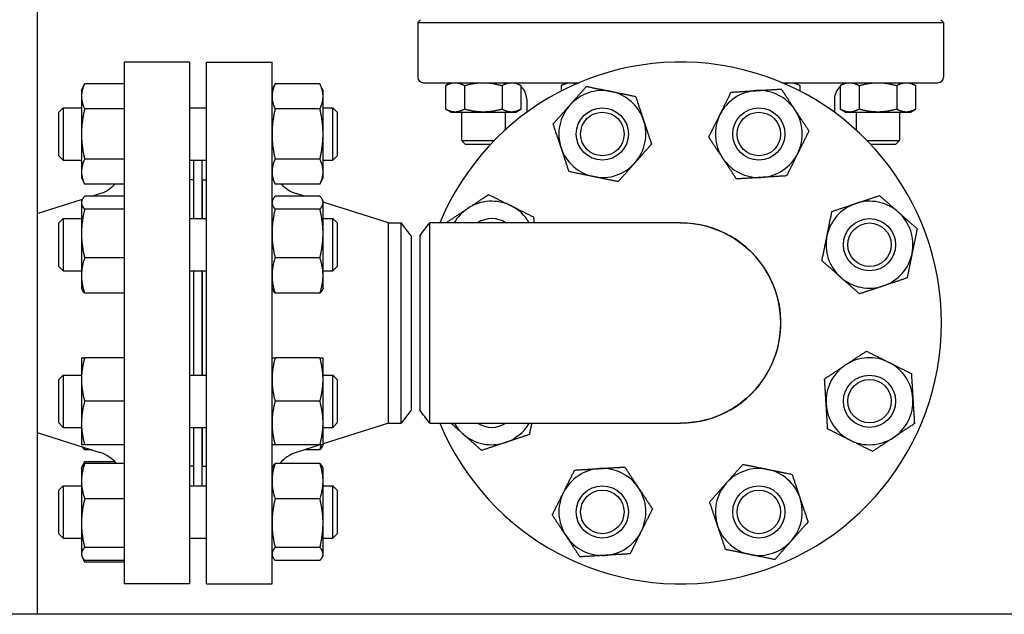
# Model space of a CAD drawing. Header units: inches. Extents: x 18 to 846, y -67 to 561.
# Tile 522 of 656: x 554.3 to 568.46, y 212.54 to 221.09. Entities that reach past the tile are written whole.
import ezdxf

# ---------------------------------------------------------------- set-up
doc = ezdxf.new("R2010")
doc.units = ezdxf.units.IN
doc.header["$LTSCALE"] = 24
doc.header["$MEASUREMENT"] = 0
doc.layers.add('Visible (ANSI)', color=7, linetype='Continuous', lineweight=30)

msp = doc.modelspace()

# ---------------------------------------------------------------- linework, layer by layer
at = {"layer": 'Visible (ANSI)'}
for p, q in [((554.55343, 228.29286), (554.55343, 212.54286)), ((560.06277, 221.08999), (560.0234, 221.05062)), ((560.0234, 221.05062), (567.58246, 221.05062)), ((560.0234, 221.05062), (560.0234, 220.26321)), ((567.54309, 221.08999), (567.58246, 221.05062)), ((567.58246, 221.05062), (567.58246, 220.26321)), ((555.80343, 220.48036), (555.80343, 212.98036)), ((556.74343, 220.48036), (555.80343, 220.48036)), ((556.74343, 220.48036), (556.74343, 212.98036)), ((556.98793, 212.98036), (556.98793, 220.48036)), ((556.98793, 220.48036), (557.92793, 220.48036)), ((557.92793, 212.98036), (557.92793, 220.48036)), ((555.18893, 220.07157), (555.23402, 220.16826)), ((555.80343, 220.16826), (555.23402, 220.16826)), ((557.92793, 220.07157), (557.97302, 220.16826)), ((558.61684, 220.16826), (557.97302, 220.16826)), ((558.66193, 220.07157), (558.61684, 220.16826)), ((560.10214, 220.18447), (562.34292, 220.18447)), ((560.49707, 220.18447), (560.42455, 220.14261)), ((560.42455, 220.14261), (560.42455, 219.80446)), ((560.69519, 220.14261), (560.69519, 219.80446)), ((561.23645, 220.14261), (561.23645, 219.80446)), ((561.43457, 220.18447), (561.50708, 220.14261)), ((561.50708, 220.14261), (561.50708, 219.80446)), ((562.15901, 220.18447), (562.08649, 220.14261)), ((562.08649, 220.14261), (562.08649, 220.06448)), ((565.26294, 220.18447), (567.50372, 220.18447)), ((565.44685, 220.18447), (565.51936, 220.14261)), ((565.51936, 220.14261), (565.51936, 220.06448)), ((566.17129, 220.18447), (566.09877, 220.14261)), ((566.09877, 220.14261), (566.09877, 219.80446)), ((566.36941, 220.14261), (566.36941, 219.80446)), ((566.91067, 220.14261), (566.91067, 219.80446)), ((567.10879, 220.18447), (567.18131, 220.14261)), ((567.18131, 220.14261), (567.18131, 219.80446)), ((555.18893, 220.07157), (555.18893, 219.98784)), ((558.66193, 219.98784), (558.66193, 220.07157)), ((555.18893, 219.98784), (555.18893, 219.44657)), ((558.66193, 219.44657), (558.66193, 219.98784)), ((561.59033, 219.94825), (561.59033, 219.75805)), ((566.01553, 219.94825), (566.01553, 219.75805)), ((554.86293, 219.75907), (554.92543, 219.82157)), ((554.86293, 219.13407), (554.86293, 219.75907)), ((554.92543, 219.82157), (554.92543, 219.07157)), ((554.92543, 219.82157), (555.18893, 219.82157)), ((555.80343, 219.80741), (555.23402, 219.80741)), ((556.74343, 219.82157), (556.98793, 219.82157)), ((558.61684, 219.80741), (557.97302, 219.80741)), ((558.66193, 219.82157), (558.80043, 219.82157)), ((558.80043, 219.07157), (558.80043, 219.82157)), ((558.86293, 219.75907), (558.80043, 219.82157)), ((558.86293, 219.75907), (558.86293, 219.13407)), ((560.49707, 219.76259), (560.42455, 219.80446)), ((560.49707, 219.76259), (560.55987, 219.76259)), ((560.55987, 219.76259), (560.96582, 219.76259)), ((560.65332, 219.76259), (560.65332, 219.35259)), ((560.96582, 219.76259), (561.37177, 219.76259)), ((561.27832, 219.76259), (561.27832, 219.50324)), ((561.37177, 219.76259), (561.43457, 219.76259)), ((561.43457, 219.76259), (561.50708, 219.80446)), ((566.17129, 219.76259), (566.09877, 219.80446)), ((566.17129, 219.76259), (566.23409, 219.76259)), ((566.23409, 219.76259), (566.64004, 219.76259)), ((566.32754, 219.76259), (566.32754, 219.50324)), ((566.64004, 219.76259), (567.04599, 219.76259)), ((566.95254, 219.76259), (566.95254, 219.35259)), ((567.04599, 219.76259), (567.10879, 219.76259)), ((567.10879, 219.76259), (567.18131, 219.80446)), ((555.18893, 219.44657), (555.18893, 218.9053)), ((558.66193, 218.9053), (558.66193, 219.44657)), ((560.65332, 219.35259), (561.12218, 219.35259)), ((560.70742, 219.29849), (560.65332, 219.35259)), ((560.70742, 219.29849), (561.0703, 219.29849)), ((566.48368, 219.35259), (566.95254, 219.35259)), ((566.53555, 219.29849), (566.89844, 219.29849)), ((566.89844, 219.29849), (566.95254, 219.35259)), ((554.86293, 219.13407), (554.92543, 219.07157)), ((554.92543, 219.07157), (555.18893, 219.07157)), ((555.80343, 219.08573), (555.23402, 219.08573)), ((556.74343, 219.07157), (556.98793, 219.07157)), ((556.80293, 218.23045), (556.80293, 219.07157)), ((556.92293, 218.23045), (556.92293, 219.07157)), ((558.61684, 219.08573), (557.97302, 219.08573)), ((558.66193, 219.07157), (558.80043, 219.07157)), ((558.86293, 219.13407), (558.80043, 219.07157)), ((555.18893, 218.9053), (555.18893, 218.82157)), ((558.66193, 218.82157), (558.66193, 218.9053)), ((555.18893, 218.82157), (555.23402, 218.72488)), ((556.80293, 218.79036), (556.74343, 218.79036)), ((556.92793, 218.23045), (556.92793, 218.79036)), ((556.92793, 218.79036), (556.98793, 218.79036)), ((557.92793, 218.82157), (557.97302, 218.72488)), ((558.66193, 218.82157), (558.61684, 218.72488)), ((555.80129, 218.72488), (555.23402, 218.72488)), ((555.33675, 218.55255), (555.4544, 218.58982)), ((556.92293, 218.67036), (556.92793, 218.67036)), ((558.61684, 218.72488), (557.97302, 218.72488)), ((558.39461, 218.55255), (558.27695, 218.58982)), ((554.55343, 218.30445), (555.20311, 218.51022)), ((555.18893, 218.48045), (555.19921, 218.5025)), ((555.18893, 218.48045), (555.18893, 218.45916)), ((555.18893, 218.45916), (555.18893, 218.01722)), ((555.80343, 218.55255), (555.23402, 218.55255)), ((557.92793, 218.48045), (557.93821, 218.5025)), ((558.61684, 218.55255), (557.97302, 218.55255)), ((558.66193, 218.48045), (558.65165, 218.5025)), ((558.66193, 218.45916), (558.66193, 218.48045)), ((559.60126, 218.17036), (558.66193, 218.46788)), ((558.66193, 218.01722), (558.66193, 218.45916)), ((555.80343, 218.36576), (555.23402, 218.36576)), ((558.61684, 218.36576), (557.97302, 218.36576)), ((554.86293, 218.16795), (554.92543, 218.23045)), ((554.86293, 217.54295), (554.86293, 218.16795)), ((554.92543, 218.23045), (554.92543, 217.48045)), ((554.92543, 218.23045), (555.18893, 218.23045)), ((556.74343, 218.23045), (556.98793, 218.23045)), ((558.66193, 218.23045), (558.80043, 218.23045)), ((558.80043, 217.48045), (558.80043, 218.23045)), ((558.86293, 218.16795), (558.80043, 218.23045)), ((558.86293, 218.16795), (558.86293, 217.54295)), ((559.60126, 215.29036), (559.60126, 218.17036)), ((559.60126, 218.17036), (559.78406, 218.17036)), ((559.78406, 215.29036), (559.78406, 218.17036)), ((559.92793, 217.98286), (559.78406, 218.17036)), ((563.80022, 218.17036), (560.19532, 218.17036)), ((555.18893, 218.01722), (555.18893, 217.41351)), ((558.66193, 217.41351), (558.66193, 218.01722)), ((559.92793, 217.98286), (559.92793, 215.47786)), ((560.05293, 217.98285), (560.05293, 215.4779)), ((555.80343, 217.66867), (555.23402, 217.66867)), ((558.61684, 217.66867), (557.97302, 217.66867)), ((554.86293, 217.54295), (554.92543, 217.48045)), ((554.92543, 217.48045), (555.18893, 217.48045)), ((556.74343, 217.48045), (556.98793, 217.48045)), ((556.80293, 215.98028), (556.80293, 217.48045)), ((556.92293, 215.98028), (556.92293, 217.48045)), ((556.92793, 215.98028), (556.92793, 217.48045)), ((558.66193, 217.48045), (558.80043, 217.48045)), ((558.86293, 217.54295), (558.80043, 217.48045)), ((555.18893, 217.41351), (555.18893, 217.23045)), ((558.66193, 217.23045), (558.66193, 217.41351)), ((555.18893, 217.23045), (555.19921, 217.20841)), ((557.92793, 217.23045), (557.93821, 217.20841)), ((558.66193, 217.23045), (558.65165, 217.20841)), ((555.80343, 217.15836), (555.23402, 217.15836)), ((558.61684, 217.15836), (557.97302, 217.15836)), ((555.18893, 216.23028), (555.18893, 215.91778)), ((555.80343, 216.23028), (555.23402, 216.23028)), ((558.61684, 216.23028), (557.97302, 216.23028)), ((558.66193, 215.91778), (558.66193, 216.23028)), ((554.86293, 215.91778), (554.92543, 215.98028)), ((554.86293, 215.29278), (554.86293, 215.91778)), ((554.92543, 215.98028), (554.92543, 215.23028)), ((554.92543, 215.98028), (555.18893, 215.98028)), ((555.18893, 215.91778), (555.18893, 215.29278)), ((556.74343, 215.98028), (556.98793, 215.98028)), ((558.66193, 215.98028), (558.80043, 215.98028)), ((558.66193, 215.29278), (558.66193, 215.91778)), ((558.80043, 215.23028), (558.80043, 215.98028)), ((558.86293, 215.91778), (558.80043, 215.98028)), ((558.86293, 215.91778), (558.86293, 215.29278)), ((555.80343, 215.60528), (555.23402, 215.60528)), ((558.61684, 215.60528), (557.97302, 215.60528)), ((559.92793, 215.47786), (559.78406, 215.29036)), ((554.86293, 215.29278), (554.92543, 215.23028)), ((554.92543, 215.23028), (555.18893, 215.23028)), ((555.18893, 215.29278), (555.18893, 214.98028)), ((556.74343, 215.23028), (556.98793, 215.23028)), ((556.80293, 214.38916), (556.80293, 215.23028)), ((556.92293, 214.38916), (556.92293, 215.23028)), ((556.92793, 214.67036), (556.92793, 215.23028)), ((558.66193, 214.98028), (558.66193, 215.29278)), ((559.60126, 215.29036), (558.66193, 214.99285)), ((558.66193, 215.23028), (558.80043, 215.23028)), ((558.86293, 215.29278), (558.80043, 215.23028)), ((559.60126, 215.29036), (559.78406, 215.29036)), ((560.19532, 215.29036), (563.80022, 215.29036)), ((554.55343, 215.15628), (555.4544, 214.87091)), ((555.80343, 214.98028), (555.23402, 214.98028)), ((555.33675, 214.90818), (555.23402, 214.90818)), ((558.61684, 214.98028), (557.97302, 214.98028)), ((558.62224, 214.98028), (558.27695, 214.87091)), ((558.61684, 214.90818), (558.39461, 214.90818)), ((558.66193, 214.98028), (558.65165, 214.95823)), ((556.92293, 214.79036), (556.92793, 214.79036)), ((555.18893, 214.63916), (555.19921, 214.66121)), ((555.18893, 214.63916), (555.18893, 214.4561)), ((555.19921, 214.66121), (555.23402, 214.73585)), ((555.66855, 214.73585), (555.23402, 214.73585)), ((555.80343, 214.71126), (555.23402, 214.71126)), ((556.80293, 214.67036), (556.74343, 214.67036)), ((556.92793, 214.67036), (556.98793, 214.67036)), ((557.92793, 214.63916), (557.93821, 214.66121)), ((558.61684, 214.71126), (557.97302, 214.71126)), ((558.66193, 214.63916), (558.65165, 214.66121)), ((558.66193, 214.4561), (558.66193, 214.63916)), ((554.86293, 214.32666), (554.92543, 214.38916)), ((554.92543, 214.38916), (554.92543, 213.63916)), ((554.92543, 214.38916), (555.18893, 214.38916)), ((555.18893, 214.4561), (555.18893, 213.8524)), ((556.74343, 214.38916), (556.98793, 214.38916)), ((558.66193, 213.8524), (558.66193, 214.4561)), ((558.66193, 214.38916), (558.80043, 214.38916)), ((558.80043, 213.63916), (558.80043, 214.38916)), ((558.86293, 214.32666), (558.80043, 214.38916)), ((554.86293, 213.70166), (554.86293, 214.32666)), ((555.80343, 214.20095), (555.23402, 214.20095)), ((558.61684, 214.20095), (557.97302, 214.20095)), ((558.86293, 214.32666), (558.86293, 213.70166)), ((555.18893, 213.8524), (555.18893, 213.41046)), ((558.66193, 213.41046), (558.66193, 213.8524)), ((554.86293, 213.70166), (554.92543, 213.63916)), ((554.92543, 213.63916), (555.18893, 213.63916)), ((556.74343, 213.63916), (556.98793, 213.63916)), ((558.66193, 213.63916), (558.80043, 213.63916)), ((558.86293, 213.70166), (558.80043, 213.63916)), ((555.80343, 213.50385), (555.23402, 213.50385)), ((558.61684, 213.50385), (557.97302, 213.50385)), ((555.18893, 213.41046), (555.18893, 213.38916)), ((555.18893, 213.38916), (555.19921, 213.36711)), ((555.19921, 213.36711), (555.23402, 213.29247)), ((557.92793, 213.38916), (557.93821, 213.36711)), ((558.66193, 213.38916), (558.65165, 213.36711)), ((558.66193, 213.38916), (558.66193, 213.41046)), ((555.80343, 213.31706), (555.23402, 213.31706)), ((555.80343, 213.29247), (555.23402, 213.29247)), ((558.61684, 213.31706), (557.97302, 213.31706)), ((556.74343, 212.98036), (555.80343, 212.98036)), ((556.98793, 212.98036), (557.92793, 212.98036)), ((582.75843, 212.54286), (546.25843, 212.54286))]:
    msp.add_line(p, q, dxfattribs=at)
for centre, radius in [((562.67784, 219.44657), 0.37513), ((562.67784, 219.44657), 0.375), ((562.67784, 219.44657), 0.3125), ((564.92802, 219.44657), 0.37513), ((564.92802, 219.44657), 0.375), ((564.92802, 219.44657), 0.3125), ((566.51913, 217.85545), 0.37513), ((566.51913, 217.85545), 0.375), ((566.51913, 217.85545), 0.3125), ((566.51913, 215.60528), 0.37513), ((566.51913, 215.60528), 0.375), ((566.51913, 215.60528), 0.3125), ((562.67784, 214.01416), 0.37513), ((562.67784, 214.01416), 0.375), ((564.92802, 214.01416), 0.37513), ((564.92802, 214.01416), 0.375), ((562.67784, 214.01416), 0.3125), ((564.92802, 214.01416), 0.3125)]:
    msp.add_circle(centre, radius, dxfattribs=at)
for centre, radius, start, end in [((563.80293, 216.73036), 3.75, 202.581673, 157.418327), ((560.10214, 220.26321), 0.07874, 180, 270), ((567.50372, 220.26321), 0.07874, 270, 0), ((561.35411, 219.94825), 0.23622, 0, 49.639734), ((562.67784, 219.44657), 0.625, 78.497711, 138.497711), ((562.67784, 219.44657), 0.625, 18.497711, 78.497711), ((564.92802, 219.44657), 0.625, 93.497711, 153.497711), ((564.92802, 219.44657), 0.625, 33.497711, 93.497711), ((566.25175, 219.94825), 0.23622, 130.360266, 180), ((562.67784, 219.44657), 0.625, 138.497711, 198.497711), ((564.92802, 219.44657), 0.625, 153.497711, 213.497711), ((564.92802, 219.44657), 0.625, 333.497711, 33.497711), ((562.67784, 219.44657), 0.625, 318.497711, 18.497711), ((562.67784, 219.44657), 0.625, 198.497711, 258.497711), ((564.92802, 219.44657), 0.625, 273.497711, 333.497711), ((562.67784, 219.44657), 0.625, 258.497711, 318.497711), ((564.92802, 219.44657), 0.625, 213.497711, 273.497711), ((555.30343, 219.06648), 0.5, 287.574716, 316.906395), ((558.42793, 219.06648), 0.5, 223.093605, 252.425284), ((561.08672, 217.85545), 0.625, 63.497711, 123.497711), ((566.51913, 217.85545), 0.625, 108.497711, 168.497711), ((566.51913, 217.85545), 0.625, 48.497711, 108.497711), ((561.08672, 217.85545), 0.625, 123.497711, 149.744484), ((561.08672, 217.85545), 0.625, 30.255516, 63.497711), ((566.51913, 217.85545), 0.625, 348.497711, 48.497711), ((561.08672, 217.85545), 0.37513, 57.085092, 122.914908), ((561.08672, 217.85545), 0.375, 57.114984, 122.885016), ((563.80293, 216.73036), 1.44, 269.94622, 90.05378), ((566.51913, 217.85545), 0.625, 168.497711, 228.497711), ((566.51913, 217.85545), 0.625, 288.497711, 348.497711), ((566.51913, 217.85545), 0.625, 228.497711, 288.497711), ((566.51913, 215.60528), 0.625, 63.497711, 123.497711), ((566.51913, 215.60528), 0.625, 123.497711, 183.497711), ((566.51913, 215.60528), 0.625, 3.497711, 63.497711), ((566.51913, 215.60528), 0.625, 303.497711, 3.497711), ((566.51913, 215.60528), 0.625, 183.497711, 243.497711), ((561.08672, 215.60528), 0.625, 210.255516, 228.497711), ((561.08672, 215.60528), 0.37513, 237.085092, 302.914908), ((561.08672, 215.60528), 0.375, 237.114984, 302.885016), ((561.08672, 215.60528), 0.625, 288.497711, 329.744484), ((561.08672, 215.60528), 0.625, 228.497711, 288.497711), ((566.51913, 215.60528), 0.625, 243.497711, 303.497711), ((555.30343, 214.39425), 0.5, 39.346629, 72.425284), ((558.42793, 214.39425), 0.5, 107.574716, 140.653371), ((562.67784, 214.01416), 0.625, 93.497711, 153.497711), ((562.67784, 214.01416), 0.625, 33.497711, 93.497711), ((564.92802, 214.01416), 0.625, 78.497711, 138.497711), ((564.92802, 214.01416), 0.625, 18.497711, 78.497711), ((562.67784, 214.01416), 0.625, 333.497711, 33.497711), ((564.92802, 214.01416), 0.625, 138.497711, 198.497711), ((562.67784, 214.01416), 0.625, 153.497711, 213.497711), ((564.92802, 214.01416), 0.625, 318.497711, 18.497711), ((564.92802, 214.01416), 0.625, 198.497711, 258.497711), ((562.67784, 214.01416), 0.625, 213.497711, 273.497711), ((562.67784, 214.01416), 0.625, 273.497711, 333.497711), ((564.92802, 214.01416), 0.625, 258.497711, 318.497711)]:
    msp.add_arc(centre, radius, start, end, dxfattribs=at)
for points, weights in [([(555.23402, 220.16826), (555.18893, 220.07157), (555.18893, 219.98784)], [1, 1.0379548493, 1]), ([(557.97302, 220.16826), (557.92793, 220.07157), (557.92793, 219.98784)], [1, 1.0379548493, 1]), ([(558.66193, 219.98784), (558.66193, 220.07157), (558.61684, 220.16826)], [1, 1.0379548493, 1]), ([(560.42455, 220.14261), (560.49707, 220.18447), (560.55987, 220.18447)], [1.01001874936, 1.04314139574, 1]), ([(560.55987, 220.18447), (560.62267, 220.18447), (560.69519, 220.14261)], [1, 1.04314139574, 1.01001874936]), ([(560.69519, 220.14261), (560.84022, 220.18447), (560.96582, 220.18447)], [1.01001874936, 1.04314139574, 1]), ([(560.96582, 220.18447), (561.09142, 220.18447), (561.23645, 220.14261)], [1, 1.04314139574, 1.01001874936]), ([(561.23645, 220.14261), (561.30897, 220.18447), (561.37177, 220.18447)], [1.01001874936, 1.04314139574, 1]), ([(561.37177, 220.18447), (561.43457, 220.18447), (561.50708, 220.14261)], [1, 1.04314139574, 1.01001874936]), ([(562.08649, 220.14261), (562.15901, 220.18447), (562.22181, 220.18447)], [1.01001874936, 1.04314139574, 1]), ([(562.22181, 220.18447), (562.26202, 220.18447), (562.30467, 220.16806)], [1, 1.02720204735, 1.02408371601]), ([(565.30118, 220.16806), (565.34384, 220.18447), (565.38405, 220.18447)], [1.02408371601, 1.02720204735, 1]), ([(565.38405, 220.18447), (565.44685, 220.18447), (565.51936, 220.14261)], [1, 1.04314139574, 1.01001874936]), ([(566.09877, 220.14261), (566.17129, 220.18447), (566.23409, 220.18447)], [1.01001874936, 1.04314139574, 1]), ([(566.23409, 220.18447), (566.29689, 220.18447), (566.36941, 220.14261)], [1, 1.04314139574, 1.01001874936]), ([(566.36941, 220.14261), (566.51444, 220.18447), (566.64004, 220.18447)], [1.01001874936, 1.04314139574, 1]), ([(566.64004, 220.18447), (566.76564, 220.18447), (566.91067, 220.14261)], [1, 1.04314139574, 1.01001874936]), ([(566.91067, 220.14261), (566.98319, 220.18447), (567.04599, 220.18447)], [1.01001874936, 1.04314139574, 1]), ([(567.04599, 220.18447), (567.10879, 220.18447), (567.18131, 220.14261)], [1, 1.04314139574, 1.01001874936]), ([(562.20976, 219.86073), (562.32073, 219.98615), (562.44887, 220.13097)], [1, 1.0379548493, 1]), ([(562.44887, 220.13097), (562.63836, 220.09241), (562.80247, 220.05902)], [1, 1.0379548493, 1]), ([(562.80247, 220.05902), (562.96657, 220.02562), (563.15607, 219.98706)], [1, 1.0379548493, 1]), ([(564.3687, 219.72547), (564.44343, 219.87534), (564.52972, 220.04839)], [1, 1.0379548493, 1]), ([(564.52972, 220.04839), (564.72273, 220.06019), (564.88989, 220.07041)], [1, 1.0379548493, 1]), ([(564.88989, 220.07041), (565.05704, 220.08062), (565.25006, 220.09242)], [1, 1.0379548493, 1]), ([(565.25006, 220.09242), (565.35678, 219.93116), (565.44921, 219.79151)], [1, 1.0379548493, 1]), ([(555.18893, 219.98784), (555.18893, 219.9041), (555.23402, 219.80741)], [1, 1.0379548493, 1]), ([(557.92793, 219.98784), (557.92793, 219.9041), (557.97302, 219.80741)], [1, 1.0379548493, 1]), ([(558.61684, 219.80741), (558.66193, 219.9041), (558.66193, 219.98784)], [1, 1.0379548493, 1]), ([(561.97065, 219.59048), (562.09879, 219.7353), (562.20976, 219.86073)], [1, 1.0379548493, 1]), ([(563.15607, 219.98706), (563.21742, 219.80368), (563.27055, 219.64486)], [1, 1.0379548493, 1]), ([(555.23402, 219.80741), (555.18893, 219.61404), (555.18893, 219.44657)], [1, 1.0379548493, 1]), ([(557.97302, 219.80741), (557.92793, 219.61404), (557.92793, 219.44657)], [1, 1.0379548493, 1]), ([(558.66193, 219.44657), (558.66193, 219.61404), (558.61684, 219.80741)], [1, 1.0379548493, 1]), ([(560.55987, 219.76259), (560.49707, 219.76259), (560.42455, 219.80446)], [1, 1.04314139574, 1.01001874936]), ([(560.69519, 219.80446), (560.62267, 219.76259), (560.55987, 219.76259)], [1.01001874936, 1.04314139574, 1]), ([(560.96582, 219.76259), (560.84022, 219.76259), (560.69519, 219.80446)], [1, 1.04314139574, 1.01001874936]), ([(561.23645, 219.80446), (561.09142, 219.76259), (560.96582, 219.76259)], [1.01001874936, 1.04314139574, 1]), ([(561.37177, 219.76259), (561.30897, 219.76259), (561.23645, 219.80446)], [1, 1.04314139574, 1.01001874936]), ([(561.50708, 219.80446), (561.43457, 219.76259), (561.37177, 219.76259)], [1.01001874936, 1.04314139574, 1]), ([(564.20767, 219.40254), (564.29397, 219.5756), (564.3687, 219.72547)], [1, 1.0379548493, 1]), ([(565.44921, 219.79151), (565.54164, 219.65186), (565.64836, 219.4906)], [1, 1.0379548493, 1]), ([(566.23409, 219.76259), (566.17129, 219.76259), (566.09877, 219.80446)], [1, 1.04314139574, 1.01001874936]), ([(566.36941, 219.80446), (566.29689, 219.76259), (566.23409, 219.76259)], [1.01001874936, 1.04314139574, 1]), ([(566.64004, 219.76259), (566.51444, 219.76259), (566.36941, 219.80446)], [1, 1.04314139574, 1.01001874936]), ([(566.91067, 219.80446), (566.76564, 219.76259), (566.64004, 219.76259)], [1.01001874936, 1.04314139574, 1]), ([(567.04599, 219.76259), (566.98319, 219.76259), (566.91067, 219.80446)], [1, 1.04314139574, 1.01001874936]), ([(567.18131, 219.80446), (567.10879, 219.76259), (567.04599, 219.76259)], [1.01001874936, 1.04314139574, 1]), ([(562.08513, 219.24828), (562.032, 219.40709), (561.97065, 219.59048)], [1, 1.0379548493, 1]), ([(563.27055, 219.64486), (563.32368, 219.48605), (563.38503, 219.30266)], [1, 1.0379548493, 1]), ([(555.18893, 219.44657), (555.18893, 219.2791), (555.23402, 219.08573)], [1, 1.0379548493, 1]), ([(557.92793, 219.44657), (557.92793, 219.2791), (557.97302, 219.08573)], [1, 1.0379548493, 1]), ([(558.61684, 219.08573), (558.66193, 219.2791), (558.66193, 219.44657)], [1, 1.0379548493, 1]), ([(565.64836, 219.4906), (565.56207, 219.31754), (565.48734, 219.16767)], [1, 1.0379548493, 1]), ([(563.38503, 219.30266), (563.25689, 219.15784), (563.14592, 219.03241)], [1, 1.0379548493, 1]), ([(564.40683, 219.10163), (564.3144, 219.24128), (564.20767, 219.40254)], [1, 1.0379548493, 1]), ([(562.19961, 218.90608), (562.13826, 219.08946), (562.08513, 219.24828)], [1, 1.0379548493, 1]), ([(565.48734, 219.16767), (565.41261, 219.0178), (565.32632, 218.84475)], [1, 1.0379548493, 1]), ([(555.23402, 219.08573), (555.18893, 218.98904), (555.18893, 218.9053)], [1, 1.0379548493, 1]), ([(557.97302, 219.08573), (557.92793, 218.98904), (557.92793, 218.9053)], [1, 1.0379548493, 1]), ([(558.66193, 218.9053), (558.66193, 218.98904), (558.61684, 219.08573)], [1, 1.0379548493, 1]), ([(563.14592, 219.03241), (563.03495, 218.90699), (562.90681, 218.76217)], [1, 1.0379548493, 1]), ([(564.60598, 218.80072), (564.49925, 218.96198), (564.40683, 219.10163)], [1, 1.0379548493, 1]), ([(555.18893, 218.9053), (555.18893, 218.82157), (555.23402, 218.72488)], [1, 1.0379548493, 1]), ([(557.92793, 218.9053), (557.92793, 218.82157), (557.97302, 218.72488)], [1, 1.0379548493, 1]), ([(558.61684, 218.72488), (558.66193, 218.82157), (558.66193, 218.9053)], [1, 1.0379548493, 1]), ([(562.55321, 218.83412), (562.38911, 218.86752), (562.19961, 218.90608)], [1, 1.0379548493, 1]), ([(562.90681, 218.76217), (562.71732, 218.80073), (562.55321, 218.83412)], [1, 1.0379548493, 1]), ([(564.96615, 218.82273), (564.79899, 218.81252), (564.60598, 218.80072)], [1, 1.0379548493, 1]), ([(565.32632, 218.84475), (565.1333, 218.83295), (564.96615, 218.82273)], [1, 1.0379548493, 1]), ([(555.23402, 218.55255), (555.18893, 218.5025), (555.18893, 218.45916)], [1, 1.0379548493, 1]), ([(555.18893, 218.45916), (555.18893, 218.41581), (555.23402, 218.36576)], [1, 1.0379548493, 1]), ([(557.97302, 218.55255), (557.92793, 218.5025), (557.92793, 218.45916)], [1, 1.0379548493, 1]), ([(557.92793, 218.45916), (557.92793, 218.41581), (557.97302, 218.36576)], [1, 1.0379548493, 1]), ([(558.66193, 218.45916), (558.66193, 218.5025), (558.61684, 218.55255)], [1, 1.0379548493, 1]), ([(558.61684, 218.36576), (558.66193, 218.41581), (558.66193, 218.45916)], [1, 1.0379548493, 1]), ([(560.74178, 218.37665), (560.88144, 218.46907), (561.04269, 218.5758)], [1, 1.0379548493, 1]), ([(561.04269, 218.5758), (561.21575, 218.48951), (561.36562, 218.41478)], [1, 1.0379548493, 1]), ([(565.97864, 218.33368), (566.16203, 218.39503), (566.32084, 218.44816)], [1, 1.0379548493, 1]), ([(566.32084, 218.44816), (566.47966, 218.5013), (566.66304, 218.56265)], [1, 1.0379548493, 1]), ([(566.66304, 218.56265), (566.80787, 218.43451), (566.93329, 218.32353)], [1, 1.0379548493, 1]), ([(555.23402, 218.36576), (555.18893, 218.17898), (555.18893, 218.01722)], [1, 1.0379548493, 1]), ([(557.97302, 218.36576), (557.92793, 218.17898), (557.92793, 218.01722)], [1, 1.0379548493, 1]), ([(558.66193, 218.01722), (558.66193, 218.17898), (558.61684, 218.36576)], [1, 1.0379548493, 1]), ([(560.44087, 218.1775), (560.60213, 218.28422), (560.74178, 218.37665)], [1, 1.0379548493, 1]), ([(561.36562, 218.41478), (561.51549, 218.34005), (561.68854, 218.25376)], [1, 1.0379548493, 1]), ([(565.90669, 217.98008), (565.94008, 218.14419), (565.97864, 218.33368)], [1, 1.0379548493, 1]), ([(566.93329, 218.32353), (567.05871, 218.21256), (567.20354, 218.08442)], [1, 1.0379548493, 1]), ([(560.44131, 218.17036), (560.44109, 218.17392), (560.44087, 218.1775)], [1.00133095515, 1.00067757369, 1]), ([(561.68854, 218.25376), (561.69116, 218.21093), (561.69364, 218.17036)], [1, 1.00817885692, 1.01283280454]), ([(567.20354, 218.08442), (567.16498, 217.89493), (567.13158, 217.73082)], [1, 1.0379548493, 1]), ([(555.18893, 218.01722), (555.18893, 217.85545), (555.23402, 217.66867)], [1, 1.0379548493, 1]), ([(557.92793, 218.01722), (557.92793, 217.85545), (557.97302, 217.66867)], [1, 1.0379548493, 1]), ([(558.61684, 217.66867), (558.66193, 217.85545), (558.66193, 218.01722)], [1, 1.0379548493, 1]), ([(565.83473, 217.62649), (565.87329, 217.81598), (565.90669, 217.98008)], [1, 1.0379548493, 1]), ([(555.23402, 217.66867), (555.18893, 217.53193), (555.18893, 217.41351)], [1, 1.0379548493, 1]), ([(557.97302, 217.66867), (557.92793, 217.53193), (557.92793, 217.41351)], [1, 1.0379548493, 1]), ([(558.66193, 217.41351), (558.66193, 217.53193), (558.61684, 217.66867)], [1, 1.0379548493, 1]), ([(566.10498, 217.38737), (565.97956, 217.49835), (565.83473, 217.62649)], [1, 1.0379548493, 1]), ([(567.13158, 217.73082), (567.09819, 217.56672), (567.05963, 217.37723)], [1, 1.0379548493, 1]), ([(555.18893, 217.41351), (555.18893, 217.29509), (555.23402, 217.15836)], [1, 1.0379548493, 1]), ([(557.92793, 217.41351), (557.92793, 217.29509), (557.97302, 217.15836)], [1, 1.0379548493, 1]), ([(558.61684, 217.15836), (558.66193, 217.29509), (558.66193, 217.41351)], [1, 1.0379548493, 1]), ([(566.37523, 217.14826), (566.2304, 217.2764), (566.10498, 217.38737)], [1, 1.0379548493, 1]), ([(567.05963, 217.37723), (566.87624, 217.31588), (566.71743, 217.26274)], [1, 1.0379548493, 1]), ([(555.23402, 217.15836), (555.21024, 217.18475), (555.19921, 217.20841)], [1, 1.01965956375, 1.01895290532]), ([(557.97302, 217.15836), (557.94924, 217.18475), (557.93821, 217.20841)], [1, 1.01965956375, 1.01895290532]), ([(558.65165, 217.20841), (558.64062, 217.18475), (558.61684, 217.15836)], [1.01895290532, 1.01965956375, 1]), ([(566.71743, 217.26274), (566.55861, 217.20961), (566.37523, 217.14826)], [1, 1.0379548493, 1]), ([(566.17419, 216.12647), (566.31385, 216.21889), (566.47511, 216.32562)], [1, 1.0379548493, 1]), ([(566.47511, 216.32562), (566.64816, 216.23933), (566.79803, 216.1646)], [1, 1.0379548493, 1]), ([(555.18893, 216.23028), (555.18893, 216.23028), (555.23402, 216.23028)], [1, 1.0379548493, 1]), ([(555.23402, 216.23028), (555.18893, 216.06281), (555.18893, 215.91778)], [1, 1.0379548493, 1]), ([(557.92793, 216.23028), (557.92793, 216.23028), (557.97302, 216.23028)], [1, 1.0379548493, 1]), ([(557.97302, 216.23028), (557.92793, 216.06281), (557.92793, 215.91778)], [1, 1.0379548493, 1]), ([(558.61684, 216.23028), (558.66193, 216.23028), (558.66193, 216.23028)], [1, 1.0379548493, 1]), ([(558.66193, 215.91778), (558.66193, 216.06281), (558.61684, 216.23028)], [1, 1.0379548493, 1]), ([(565.87328, 215.92732), (566.03454, 216.03404), (566.17419, 216.12647)], [1, 1.0379548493, 1]), ([(566.79803, 216.1646), (566.9479, 216.08987), (567.12096, 216.00358)], [1, 1.0379548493, 1]), ([(555.18893, 215.91778), (555.18893, 215.77274), (555.23402, 215.60528)], [1, 1.0379548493, 1]), ([(557.92793, 215.91778), (557.92793, 215.77274), (557.97302, 215.60528)], [1, 1.0379548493, 1]), ([(558.61684, 215.60528), (558.66193, 215.77274), (558.66193, 215.91778)], [1, 1.0379548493, 1]), ([(565.8953, 215.56714), (565.88508, 215.7343), (565.87328, 215.92732)], [1, 1.0379548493, 1]), ([(567.12096, 216.00358), (567.13275, 215.81056), (567.14297, 215.64341)], [1, 1.0379548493, 1]), ([(567.14297, 215.64341), (567.15319, 215.47625), (567.16499, 215.28323)], [1, 1.0379548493, 1]), ([(555.23402, 215.60528), (555.18893, 215.43781), (555.18893, 215.29278)], [1, 1.0379548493, 1]), ([(557.97302, 215.60528), (557.92793, 215.43781), (557.92793, 215.29278)], [1, 1.0379548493, 1]), ([(558.66193, 215.29278), (558.66193, 215.43781), (558.61684, 215.60528)], [1, 1.0379548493, 1]), ([(565.91731, 215.20697), (565.90552, 215.39999), (565.8953, 215.56714)], [1, 1.0379548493, 1]), ([(555.18893, 215.29278), (555.18893, 215.14774), (555.23402, 214.98028)], [1, 1.0379548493, 1]), ([(557.92793, 215.29278), (557.92793, 215.14774), (557.97302, 214.98028)], [1, 1.0379548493, 1]), ([(558.61684, 214.98028), (558.66193, 215.14774), (558.66193, 215.29278)], [1, 1.0379548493, 1]), ([(560.67257, 215.13719), (560.58878, 215.21133), (560.49945, 215.29036)], [1, 1.02503885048, 1.01704139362]), ([(561.66045, 215.29036), (561.64464, 215.2127), (561.62722, 215.12705)], [1.01872879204, 1.0168052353, 1]), ([(566.24024, 215.04595), (566.09037, 215.12068), (565.91731, 215.20697)], [1, 1.0379548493, 1]), ([(567.16499, 215.28323), (567.00373, 215.17651), (566.86407, 215.08408)], [1, 1.0379548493, 1]), ([(560.94281, 214.89808), (560.79799, 215.02622), (560.67257, 215.13719)], [1, 1.0379548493, 1]), ([(561.62722, 215.12705), (561.44383, 215.0657), (561.28501, 215.01257)], [1, 1.0379548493, 1]), ([(566.56316, 214.88493), (566.39011, 214.97122), (566.24024, 215.04595)], [1, 1.0379548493, 1]), ([(566.86407, 215.08408), (566.72442, 214.99166), (566.56316, 214.88493)], [1, 1.0379548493, 1]), ([(555.23402, 214.98028), (555.18893, 214.98028), (555.18893, 214.98028)], [1, 1.0379548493, 1]), ([(555.23402, 214.90818), (555.21403, 214.93036), (555.20311, 214.95051)], [1, 1.01647427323, 1.01864725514]), ([(555.22277, 214.94428), (555.22796, 214.92654), (555.23402, 214.90818)], [1.00858444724, 1.00493349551, 1]), ([(557.97302, 214.98028), (557.92793, 214.98028), (557.92793, 214.98028)], [1, 1.0379548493, 1]), ([(558.66193, 214.98028), (558.66193, 214.98028), (558.61684, 214.98028)], [1, 1.0379548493, 1]), ([(558.61684, 214.90818), (558.62911, 214.94539), (558.63792, 214.98028)], [1, 1.01005189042, 1.01477953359]), ([(558.65165, 214.95823), (558.64062, 214.93457), (558.61684, 214.90818)], [1.01895290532, 1.01965956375, 1]), ([(561.28501, 215.01257), (561.1262, 214.95943), (560.94281, 214.89808)], [1, 1.0379548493, 1]), ([(555.23402, 214.71126), (555.18893, 214.57452), (555.18893, 214.4561)], [1, 1.0379548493, 1]), ([(555.19921, 214.66121), (555.21024, 214.68487), (555.23402, 214.71126)], [1.01895290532, 1.01965956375, 1]), ([(555.23402, 214.73585), (555.22174, 214.70953), (555.21294, 214.68487)], [1, 1.01005189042, 1.01477953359]), ([(557.97302, 214.71126), (557.92793, 214.57452), (557.92793, 214.4561)], [1, 1.0379548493, 1]), ([(557.93821, 214.66121), (557.94924, 214.68487), (557.97302, 214.71126)], [1.01895290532, 1.01965956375, 1]), ([(558.61684, 214.71126), (558.64062, 214.68487), (558.65165, 214.66121)], [1, 1.01965956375, 1.01895290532]), ([(558.66193, 214.4561), (558.66193, 214.57452), (558.61684, 214.71126)], [1, 1.0379548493, 1]), ([(562.27954, 214.61598), (562.47255, 214.62778), (562.63971, 214.63799)], [1, 1.0379548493, 1]), ([(562.63971, 214.63799), (562.80687, 214.64821), (562.99988, 214.66001)], [1, 1.0379548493, 1]), ([(562.99988, 214.66001), (563.10661, 214.49875), (563.19903, 214.3591)], [1, 1.0379548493, 1]), ([(564.45994, 214.42832), (564.57091, 214.55374), (564.69905, 214.69856)], [1, 1.0379548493, 1]), ([(564.69905, 214.69856), (564.88854, 214.66), (565.05265, 214.62661)], [1, 1.0379548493, 1]), ([(565.05265, 214.62661), (565.21675, 214.59321), (565.40624, 214.55465)], [1, 1.0379548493, 1]), ([(562.11852, 214.29305), (562.19325, 214.44292), (562.27954, 214.61598)], [1, 1.0379548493, 1]), ([(565.40624, 214.55465), (565.4676, 214.37127), (565.52073, 214.21245)], [1, 1.0379548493, 1]), ([(555.18893, 214.4561), (555.18893, 214.33768), (555.23402, 214.20095)], [1, 1.0379548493, 1]), ([(557.92793, 214.4561), (557.92793, 214.33768), (557.97302, 214.20095)], [1, 1.0379548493, 1]), ([(558.61684, 214.20095), (558.66193, 214.33768), (558.66193, 214.4561)], [1, 1.0379548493, 1]), ([(563.19903, 214.3591), (563.29146, 214.21945), (563.39818, 214.05819)], [1, 1.0379548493, 1]), ([(564.22082, 214.15807), (564.34896, 214.30289), (564.45994, 214.42832)], [1, 1.0379548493, 1]), ([(555.23402, 214.20095), (555.18893, 214.01416), (555.18893, 213.8524)], [1, 1.0379548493, 1]), ([(557.97302, 214.20095), (557.92793, 214.01416), (557.92793, 213.8524)], [1, 1.0379548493, 1]), ([(558.66193, 213.8524), (558.66193, 214.01416), (558.61684, 214.20095)], [1, 1.0379548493, 1]), ([(561.9575, 213.97013), (562.04379, 214.14318), (562.11852, 214.29305)], [1, 1.0379548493, 1]), ([(565.52073, 214.21245), (565.57386, 214.05363), (565.63521, 213.87025)], [1, 1.0379548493, 1]), ([(563.39818, 214.05819), (563.31189, 213.88513), (563.23716, 213.73526)], [1, 1.0379548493, 1]), ([(564.33531, 213.81587), (564.28218, 213.97468), (564.22082, 214.15807)], [1, 1.0379548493, 1]), ([(562.15665, 213.66922), (562.06422, 213.80887), (561.9575, 213.97013)], [1, 1.0379548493, 1]), ([(555.18893, 213.8524), (555.18893, 213.69064), (555.23402, 213.50385)], [1, 1.0379548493, 1]), ([(557.92793, 213.8524), (557.92793, 213.69064), (557.97302, 213.50385)], [1, 1.0379548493, 1]), ([(558.61684, 213.50385), (558.66193, 213.69064), (558.66193, 213.8524)], [1, 1.0379548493, 1]), ([(564.44979, 213.47367), (564.38844, 213.65705), (564.33531, 213.81587)], [1, 1.0379548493, 1]), ([(565.63521, 213.87025), (565.50707, 213.72542), (565.3961, 213.6)], [1, 1.0379548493, 1]), ([(562.3558, 213.36831), (562.24907, 213.52957), (562.15665, 213.66922)], [1, 1.0379548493, 1]), ([(563.23716, 213.73526), (563.16243, 213.58539), (563.07614, 213.41234)], [1, 1.0379548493, 1]), ([(555.23402, 213.50385), (555.18893, 213.4538), (555.18893, 213.41046)], [1, 1.0379548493, 1]), ([(557.97302, 213.50385), (557.92793, 213.4538), (557.92793, 213.41046)], [1, 1.0379548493, 1]), ([(558.66193, 213.41046), (558.66193, 213.4538), (558.61684, 213.50385)], [1, 1.0379548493, 1]), ([(565.3961, 213.6), (565.28513, 213.47458), (565.15699, 213.32976)], [1, 1.0379548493, 1]), ([(555.18893, 213.41046), (555.18893, 213.36711), (555.23402, 213.31706)], [1, 1.0379548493, 1]), ([(557.92793, 213.41046), (557.92793, 213.36711), (557.97302, 213.31706)], [1, 1.0379548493, 1]), ([(558.61684, 213.31706), (558.66193, 213.36711), (558.66193, 213.41046)], [1, 1.0379548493, 1]), ([(562.71597, 213.39032), (562.54881, 213.38011), (562.3558, 213.36831)], [1, 1.0379548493, 1]), ([(563.07614, 213.41234), (562.88313, 213.40054), (562.71597, 213.39032)], [1, 1.0379548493, 1]), ([(564.80339, 213.40171), (564.63928, 213.43511), (564.44979, 213.47367)], [1, 1.0379548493, 1]), ([(565.15699, 213.32976), (564.96749, 213.36832), (564.80339, 213.40171)], [1, 1.0379548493, 1]), ([(555.21294, 213.34345), (555.22174, 213.31879), (555.23402, 213.29247)], [1.01477953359, 1.01005189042, 1])]:
    msp.add_rational_spline(points, weights, degree=2, dxfattribs=at)
for points in [[(560.05293, 217.98286), (560.10039, 218.04536), (560.14785, 218.10786), (560.19532, 218.17036)], [(560.19532, 215.29036), (560.14785, 215.35286), (560.10039, 215.41536), (560.05293, 215.47786)]]:
    msp.add_open_spline(points, degree=3, dxfattribs=at)
for points, knots in [([(560.19532, 215.29041), (560.19532, 215.29039), (560.19532, 215.29167), (560.19532, 215.3103), (560.19531, 215.37613), (560.19531, 215.59433), (560.19531, 215.7466), (560.19531, 216.10552), (560.1953, 216.31141), (560.1953, 216.73785), (560.1953, 216.95812), (560.19531, 217.36562), (560.19531, 217.55312), (560.19531, 217.86441), (560.19531, 217.98778), (560.19532, 218.13502), (560.19532, 218.17026), (560.19532, 218.17035)], [-1.57267431, -1.57267431, -1.57267431, -1.57267431, -1.49882494, -1.49882494, -1.04590561, -1.04590561, -0.59274122, -0.59274122, -0.1436733, -0.1436733, 0.30609723, 0.30609723, 0.74775686, 0.74775686, 1.1908901, 1.1908901, 1.57267431, 1.57267431, 1.57267431, 1.57267431]), ([(563.80022, 218.17035), (563.98347, 218.17026), (564.16661, 218.13502), (564.53392, 217.98778), (564.71326, 217.86441), (565.00151, 217.55312), (565.11046, 217.36562), (565.2391, 216.95812), (565.25701, 216.73785), (565.19538, 216.31141), (565.11604, 216.10552), (564.87461, 215.7466), (564.71193, 215.59433), (564.33611, 215.37613), (564.12325, 215.3103), (563.87112, 215.29167), (563.83567, 215.29039), (563.80023, 215.29041)], [-1.57267427, -1.57267427, -1.57267427, -1.57267427, -1.1908901, -1.1908901, -0.74775686, -0.74775686, -0.30609723, -0.30609723, 0.1436733, 0.1436733, 0.59274122, 0.59274122, 1.04590561, 1.04590561, 1.49882494, 1.49882494, 1.57267427, 1.57267427, 1.57267427, 1.57267427])]:
    msp.add_open_spline(points, degree=3, knots=knots, dxfattribs=at)

doc.saveas('drawing.dxf')
